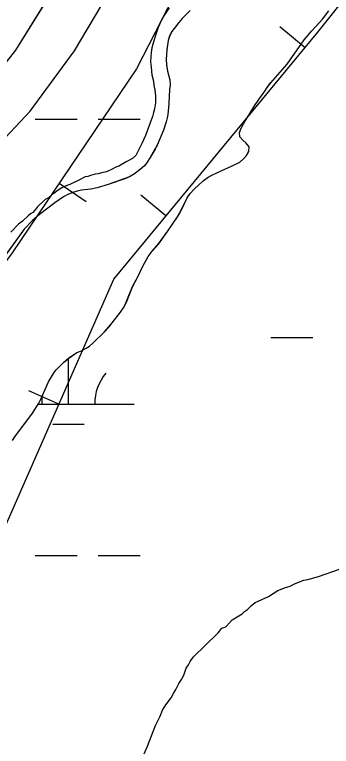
# Model space of a CAD drawing. Extents: x 3297735 to 3335592, y 670436 to 695807.
# Drawn here: x 3313732 to 3313973, y 687479 to 688037 of the extents above; entities that cross this region are included whole.
import ezdxf

# ---------------------------------------------------------------- set-up
doc = ezdxf.new("R2010")
doc.units = 0
for name, color, linetype in [('V-BORW-LINE', 7, 'Continuous'), ('V-LEVE-TOET', 7, 'Continuous'), ('V-SITE-VEGE', 7, 'Continuous'), ('V-TOPO-SHOR', 7, 'Continuous'), ('V-WETL-SWMP', 7, 'Continuous')]:
    doc.layers.add(name, color=color, linetype=linetype)

msp = doc.modelspace()

# ---------------------------------------------------------------- linework, layer by layer
at = {"layer": 'V-BORW-LINE'}
for p, q in [((3313953.39, 688011.33), (3313934.13, 688027.27)), ((3313765.62, 687907.9), (3313786.34, 687893.91)), ((3313847.16, 687882.99), (3313827.9, 687898.93)), ((3313765.37, 687739.57), (3313742.49, 687749.64))]:
    msp.add_line(p, q, dxfattribs=at)
msp.add_lwpolyline([(3313687.62, 687472.14), (3313708.32, 687610.01), (3313807.33, 687834.87), (3313963.09, 688023.05), (3314039.71, 688119.23), (3314102.16, 688219.57), (3314162.92, 688325.75), (3314175.34, 688410.14), (3314111.1, 688434.27), (3314033.61, 688358.98), (3313984.52, 688259.49), (3313867.11, 688078.05), (3313824.67, 687995.28), (3313729.74, 687854.8), (3313610.65, 687695.91), (3313421.57, 687469.25)], dxfattribs=at)
msp.add_lwpolyline([(3313687.62, 687472.14), (3313708.32, 687610.01), (3313807.33, 687834.87), (3313963.09, 688023.05), (3314039.71, 688119.23), (3314102.16, 688219.57), (3314162.92, 688325.75), (3314175.34, 688410.14), (3314111.1, 688434.27), (3314033.61, 688358.98), (3313984.52, 688259.49), (3313867.11, 688078.05), (3313824.67, 687995.28), (3313729.74, 687854.8), (3313610.65, 687695.91), (3313421.57, 687469.25)], dxfattribs=at)
at = {"layer": 'V-LEVE-TOET'}
msp.add_lwpolyline([(3314068.15, 688580.34), (3314052.68, 688543.75), (3314040.18, 688525.52), (3314003.42, 688450.07), (3313976.63, 688403.29), (3313914.27, 688305.48), (3313822.41, 688153.95), (3313732.39, 688009.37), (3313676.49, 687938.54), (3313596.64, 687838.34), (3313510.53, 687726), (3313407.48, 687586.83), (3313285.96, 687435.68), (3313166.06, 687275.79), (3313080.78, 687159.95), (3313005.17, 687050.09), (3312927.4, 686907.98), (3312843.21, 686742.38)], dxfattribs=at)
at = {"layer": 'V-SITE-VEGE'}
for points in [[(3313566.93, 687726.13), (3313608.8, 687780.76), (3313647.19, 687837.18), (3313675.02, 687890.23), (3313743.39, 687962.89), (3313777.25, 688008.86), (3313808.59, 688061.86), (3313838.79, 688094.75), (3313864.53, 688121.56), (3313867.2, 688125.03), (3313885.96, 688153.68), (3313902.16, 688186.74), (3313925.43, 688225.84), (3313952.18, 688263.15), (3313975.4, 688297.87), (3313998.65, 688335.22), (3314024.7, 688385.67), (3314077.51, 688474.3)], [(3313849.64, 688041.77), (3313845.49, 688035.71), (3313844, 688033.11), (3313841.3, 688026.75), (3313839.19, 688020.67), (3313837.97, 688016.61), (3313836.44, 688011.1), (3313835.82, 688007.62), (3313835.49, 688004.72), (3313835.44, 688000.65), (3313835.96, 687996.57), (3313836.47, 687990.74), (3313837.57, 687985.78), (3313837.82, 687982.58), (3313838.64, 687979.08), (3313839.17, 687974.7), (3313839.1, 687969.18), (3313838.46, 687964.82), (3313837.55, 687961.93), (3313836.93, 687958.73), (3313831.5, 687944.26), (3313829.1, 687938.76), (3313824.03, 687929.23), (3313821.68, 687926.93), (3313816.7, 687924.38), (3313811.13, 687920.96), (3313808.79, 687920.12), (3313806.15, 687918.7), (3313801.76, 687916.72), (3313797.97, 687915.9), (3313795.34, 687915.06), (3313793.01, 687914.8), (3313789.51, 687913.97), (3313787.46, 687913.12), (3313785.43, 687912.86), (3313780.73, 687910.3), (3313773.71, 687906.9), (3313770.2, 687905.78), (3313767.57, 687904.36), (3313764.05, 687902.08), (3313762.29, 687900.65), (3313760.52, 687899.51), (3313757.58, 687896.93), (3313754.94, 687895.51), (3313748.76, 687889.77), (3313747.28, 687887.75), (3313745.5, 687885.74), (3313743.75, 687884.6), (3313741.98, 687883.17), (3313737.56, 687879.15), (3313734.63, 687876.86), (3313728.73, 687870.54)], [(3313864.33, 687540.57), (3313865.53, 687543.13), (3313867.92, 687546.62), (3313886.92, 687565.12), (3313889.89, 687568.6), (3313892.83, 687569.74), (3313895.8, 687572.63), (3313897.59, 687574.95), (3313905.27, 687579.54), (3313907.05, 687581.27), (3313909.42, 687583), (3313912.39, 687585.89), (3313915.35, 687588.2), (3313925.37, 687592.76), (3313932.46, 687597.35), (3313938.35, 687599.62), (3313941.88, 687600.75), (3313945.42, 687602.46), (3313952.49, 687605.3), (3313955.43, 687605.84), (3313963.66, 687608.08), (3313979.56, 687613.73)], [(3313829.43, 687470.58), (3313833.05, 687478.74), (3313839.12, 687494.48), (3313842.72, 687501.47), (3313844.54, 687506.13), (3313846.94, 687510.21), (3313851.11, 687515.43), (3313852.91, 687518.92), (3313854.71, 687521.83), (3313857.11, 687526.48), (3313858.91, 687529.39), (3313860.71, 687532.88), (3313862.54, 687538.13), (3313864.33, 687540.57)]]:
    msp.add_lwpolyline(points, dxfattribs=at)
at = {"layer": 'V-TOPO-SHOR'}
for points in [[(3313865.59, 688039.68), (3313859.49, 688033.54), (3313856.93, 688030.57), (3313851.7, 688023.65), (3313849.71, 688019.89), (3313848.89, 688016.89), (3313847.83, 688009.82), (3313847.49, 688005.75), (3313847.35, 688002.45), (3313847.49, 687998.38), (3313848.3, 687993.42), (3313850.05, 687986.79), (3313850.29, 687982.71), (3313849.77, 687979.42), (3313849.34, 687968.95), (3313848.87, 687962.74), (3313848.33, 687958.87), (3313847.41, 687954.9), (3313845.29, 687948.52), (3313840.38, 687937.04), (3313838.79, 687933.95), (3313835.02, 687927.6), (3313832.74, 687923.94), (3313830.67, 687921.35), (3313827.72, 687918.57), (3313823.12, 687915.23), (3313819.21, 687912.95), (3313815.69, 687911.45), (3313803.12, 687906.95), (3313794.54, 687904.54), (3313789.68, 687903.44), (3313782.58, 687902.66), (3313779.37, 687901.92), (3313776.06, 687900.9), (3313772.74, 687899.58), (3313768.84, 687897.69), (3313762.27, 687893.12), (3313750.51, 687884.15), (3313745.21, 687879.66), (3313738.92, 687873.05), (3313717.18, 687843.15)], [(3313857.86, 687885.67), (3313861.15, 687892.03), (3313863.35, 687896.76), (3313865.52, 687900.13), (3313868.67, 687903.39), (3313875.45, 687909.8), (3313879.46, 687912.56), (3313882.79, 687914.26), (3313889.23, 687917.38), (3313897.24, 687920.87), (3313903.49, 687924.09), (3313906.53, 687926.77), (3313908.7, 687929.17), (3313910.48, 687932.24), (3313910.73, 687935.83), (3313908.33, 687938.48), (3313905.84, 687940.75), (3313903.64, 687943.4), (3313903.39, 687946.6), (3313904.6, 687949.89), (3313906.39, 687953.36), (3313914.72, 687966.93), (3313918.08, 687971.94), (3313922.63, 687978.28), (3313924.41, 687981.07), (3313927.08, 687984.43), (3313939.68, 687998.73), (3313952.73, 688017.29), (3313958.55, 688024.1), (3313966.72, 688033.02), (3313971.56, 688039.37)], [(3313730.03, 687711.68), (3313731.81, 687714.66), (3313745.34, 687732.73), (3313750.1, 687740.34), (3313751.79, 687743.81), (3313757.49, 687756.54), (3313761.26, 687762.8), (3313763.04, 687765.3), (3313765.5, 687767.99), (3313768.94, 687771.34), (3313773.06, 687774.68), (3313779.13, 687778.78), (3313782.64, 687780.19), (3313786.26, 687782.08), (3313788.8, 687783.7), (3313791.35, 687785.9), (3313800.2, 687794.71), (3313803.65, 687798.35), (3313806.11, 687801.43), (3313812.43, 687809.59), (3313815.3, 687813.73), (3313816.9, 687817.3), (3313821.51, 687829.08), (3313825.69, 687836.69), (3313829.28, 687844.12), (3313833.65, 687852.02), (3313836.71, 687856.25), (3313841.35, 687861.62), (3313848.26, 687871.04), (3313855.88, 687882.3), (3313857.86, 687885.67)]]:
    msp.add_lwpolyline(points, dxfattribs=at)
at = {"layer": 'V-WETL-SWMP'}
for p, q in [((3313732.42, 688009.36), (3313822.44, 688153.94)), ((3313865.62, 688039.66), (3313859.53, 688033.53)), ((3313966.75, 688033.01), (3313971.59, 688039.35)), ((3313856.97, 688030.55), (3313851.73, 688023.63)), ((3313859.53, 688033.53), (3313856.97, 688030.55)), ((3313958.58, 688024.09), (3313966.75, 688033.01)), ((3313851.73, 688023.63), (3313849.74, 688019.88)), ((3313952.77, 688017.28), (3313958.58, 688024.09)), ((3313849.74, 688019.88), (3313848.93, 688016.88)), ((3313848.93, 688016.88), (3313847.86, 688009.81)), ((3313939.72, 687998.72), (3313952.77, 688017.28)), ((3313676.52, 687938.52), (3313732.42, 688009.36)), ((3313847.86, 688009.81), (3313847.52, 688005.74)), ((3313847.52, 688005.74), (3313847.38, 688002.44)), ((3313847.38, 688002.44), (3313847.52, 687998.36)), ((3313847.52, 687998.36), (3313848.33, 687993.4)), ((3313927.11, 687984.42), (3313939.72, 687998.72)), ((3313848.33, 687993.4), (3313850.09, 687986.78)), ((3313850.09, 687986.78), (3313850.33, 687982.7)), ((3313924.45, 687981.06), (3313927.11, 687984.42)), ((3313849.8, 687979.41), (3313849.37, 687968.93)), ((3313850.33, 687982.7), (3313849.8, 687979.41)), ((3313922.66, 687978.27), (3313924.45, 687981.06)), ((3313918.12, 687971.92), (3313922.66, 687978.27)), ((3313849.37, 687968.93), (3313848.9, 687962.73)), ((3313914.75, 687966.92), (3313918.12, 687971.92)), ((3313848.9, 687962.73), (3313848.37, 687958.85)), ((3313906.42, 687953.34), (3313914.75, 687966.92)), ((3313747.35, 687956.81), (3313779.35, 687956.81)), ((3313795.35, 687956.81), (3313827.35, 687956.81)), ((3313848.37, 687958.85), (3313847.44, 687954.89)), ((3313847.44, 687954.89), (3313845.32, 687948.51)), ((3313904.63, 687949.87), (3313906.42, 687953.34)), ((3313845.32, 687948.51), (3313840.42, 687937.02)), ((3313903.42, 687946.59), (3313904.63, 687949.87)), ((3313903.67, 687943.38), (3313903.42, 687946.59)), ((3313905.87, 687940.74), (3313903.67, 687943.38)), ((3313908.37, 687938.47), (3313905.87, 687940.74)), ((3313838.82, 687933.94), (3313835.05, 687927.58)), ((3313840.42, 687937.02), (3313838.82, 687933.94)), ((3313910.76, 687935.82), (3313908.37, 687938.47)), ((3313910.52, 687932.23), (3313910.76, 687935.82)), ((3313906.56, 687926.75), (3313908.73, 687929.15)), ((3313908.73, 687929.15), (3313910.52, 687932.23)), ((3313832.77, 687923.92), (3313830.7, 687921.33)), ((3313835.05, 687927.58), (3313832.77, 687923.92)), ((3313897.27, 687920.86), (3313903.52, 687924.07)), ((3313903.52, 687924.07), (3313906.56, 687926.75)), ((3313827.76, 687918.56), (3313823.15, 687915.22)), ((3313830.7, 687921.33), (3313827.76, 687918.56)), ((3313882.82, 687914.25), (3313889.26, 687917.37)), ((3313889.26, 687917.37), (3313897.27, 687920.86)), ((3313819.24, 687912.94), (3313815.73, 687911.43)), ((3313823.15, 687915.22), (3313819.24, 687912.94)), ((3313875.48, 687909.78), (3313879.5, 687912.55)), ((3313879.5, 687912.55), (3313882.82, 687914.25)), ((3313803.15, 687906.94), (3313794.58, 687904.53)), ((3313815.73, 687911.43), (3313803.15, 687906.94)), ((3313868.7, 687903.37), (3313875.48, 687909.78)), ((3313776.09, 687900.88), (3313772.78, 687899.57)), ((3313779.41, 687901.91), (3313776.09, 687900.88)), ((3313782.62, 687902.64), (3313779.41, 687901.91)), ((3313789.71, 687903.43), (3313782.62, 687902.64)), ((3313794.58, 687904.53), (3313789.71, 687903.43)), ((3313865.56, 687900.11), (3313868.7, 687903.37)), ((3313768.87, 687897.68), (3313762.31, 687893.11)), ((3313772.78, 687899.57), (3313768.87, 687897.68)), ((3313861.18, 687892.02), (3313863.38, 687896.74)), ((3313863.38, 687896.74), (3313865.56, 687900.11)), ((3313762.31, 687893.11), (3313750.55, 687884.14)), ((3313857.9, 687885.66), (3313861.18, 687892.02)), ((3313750.55, 687884.14), (3313745.25, 687879.64)), ((3313855.91, 687882.28), (3313857.9, 687885.66)), ((3313745.25, 687879.64), (3313738.95, 687873.03)), ((3313848.29, 687871.03), (3313855.91, 687882.28)), ((3313738.95, 687873.03), (3313717.21, 687843.13)), ((3313841.38, 687861.61), (3313848.29, 687871.03)), ((3313836.75, 687856.23), (3313841.38, 687861.61)), ((3313833.68, 687852), (3313836.75, 687856.23)), ((3313829.31, 687844.1), (3313833.68, 687852)), ((3313825.72, 687836.68), (3313829.31, 687844.1)), ((3313821.55, 687829.06), (3313825.72, 687836.68)), ((3313816.93, 687817.28), (3313821.55, 687829.06)), ((3313815.33, 687813.71), (3313816.93, 687817.28)), ((3313812.46, 687809.58), (3313815.33, 687813.71)), ((3313806.15, 687801.41), (3313812.46, 687809.58)), ((3313803.68, 687798.34), (3313806.15, 687801.41)), ((3313791.39, 687785.88), (3313800.24, 687794.7)), ((3313800.24, 687794.7), (3313803.68, 687798.34)), ((3313927.35, 687790.31), (3313959.35, 687790.31)), ((3313786.29, 687782.07), (3313788.84, 687783.68)), ((3313788.84, 687783.68), (3313791.39, 687785.88)), ((3313773.09, 687774.67), (3313779.16, 687778.76)), ((3313779.16, 687778.76), (3313782.68, 687780.17)), ((3313782.68, 687780.17), (3313786.29, 687782.07)), ((3313768.98, 687771.33), (3313773.09, 687774.67)), ((3313772.76, 687739.56), (3313772.76, 687774.4)), ((3313763.07, 687765.29), (3313765.53, 687767.97)), ((3313765.53, 687767.97), (3313768.98, 687771.33)), ((3313757.53, 687756.53), (3313761.29, 687762.79)), ((3313761.29, 687762.79), (3313763.07, 687765.29)), ((3313751.83, 687743.79), (3313757.53, 687756.53)), ((3313745.38, 687732.72), (3313750.13, 687740.32)), ((3313749.66, 687739.56), (3313822.76, 687739.56)), ((3313750.13, 687740.32), (3313751.83, 687743.79)), ((3313731.85, 687714.65), (3313745.38, 687732.72)), ((3313760.76, 687724.13), (3313784.76, 687724.13)), ((3313730.06, 687711.66), (3313731.85, 687714.65)), ((3313747.35, 687624.13), (3313779.35, 687624.13)), ((3313795.35, 687624.13), (3313827.35, 687624.13))]:
    msp.add_line(p, q, dxfattribs=at)
for centre, start, end in [((3313828, 687740.04), 139.2282, 180.7718), ((3313717.51, 687740.04), 359.2282, 8.2064)]:
    msp.add_arc(centre, 35.25, start, end, dxfattribs=at)

doc.saveas('drawing.dxf')
